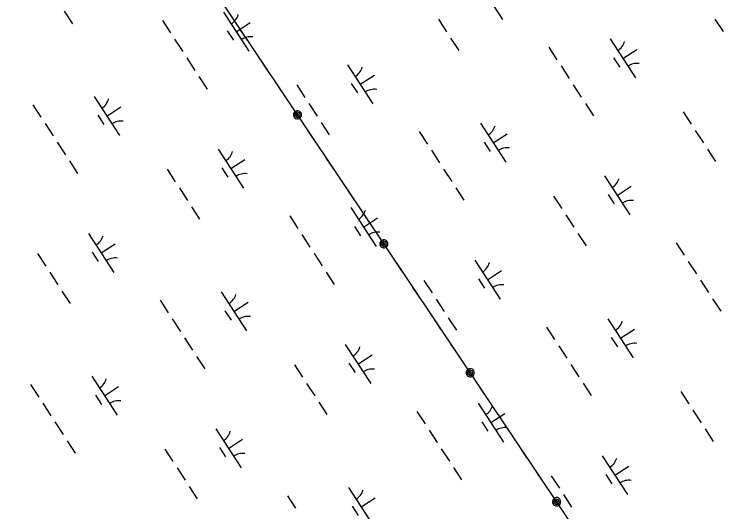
# Model space of a CAD drawing. Extents: x 3953924 to 3974542, y 193747 to 216192.
# Drawn here: x 3963624 to 3964394, y 207656 to 208191 of the extents above; entities that cross this region are included whole.
import ezdxf

# ---------------------------------------------------------------- set-up
doc = ezdxf.new("R2010")
doc.units = 0
doc.layers.add('V-UTIL-LINE', color=7, linetype='Continuous')
doc.layers.add('V-WETL-SWMP', color=7, linetype='Continuous')

msp = doc.modelspace()

# ---------------------------------------------------------------- linework, layer by layer
at = {"layer": 'V-UTIL-LINE'}
for points in [[(3969933.5, 199153.6), (3965324.75, 205998.56), (3961472.65, 211751.95)], [(3963876.96, 208160.92), (3963867.5, 208175.04)], [(3963897.55, 208130.17), (3963888.09, 208144.3)], [(3963918.13, 208099.43), (3963908.67, 208113.55)], [(3963929.05, 208083.13), (3963928.52, 208081.8), (3963929.65, 208082.07), (3963930.13, 208083.36), (3963929.18, 208084.48), (3963927.73, 208083.6), (3963927.22, 208081.31), (3963929.03, 208080.19), (3963931.34, 208080.96), (3963931.9, 208083.18), (3963931.09, 208085.26), (3963928.78, 208085.95), (3963926.4, 208084.56), (3963925.31, 208080.63), (3963926.55, 208079.39), (3963928.18, 208078.72), (3963929.93, 208078.72), (3963931.56, 208079.39), (3963932.8, 208080.64), (3963933.47, 208082.26), (3963933.46, 208084.02), (3963932.79, 208085.64), (3963931.55, 208086.88), (3963929.93, 208087.55), (3963928.17, 208087.55), (3963926.55, 208086.87), (3963925.31, 208085.63), (3963924.64, 208084.01), (3963924.64, 208082.25), (3963925.31, 208080.63)], [(3963949.29, 208052.89), (3963939.83, 208067.02)], [(3963969.87, 208022.15), (3963960.41, 208036.27)], [(3963990.46, 207991.4), (3963981, 208005.53)], [(3964011.04, 207960.66), (3964001.58, 207974.79)], [(3964021.96, 207944.37), (3964021.43, 207943.03), (3964022.56, 207943.3), (3964023.04, 207944.59), (3964022.09, 207945.71), (3964020.64, 207944.83), (3964020.13, 207942.54), (3964021.94, 207941.43), (3964024.25, 207942.19), (3964024.81, 207944.41), (3964024, 207946.5), (3964021.69, 207947.19), (3964019.31, 207945.79), (3964018.22, 207941.86), (3964019.46, 207940.62), (3964021.09, 207939.95), (3964022.84, 207939.95), (3964024.46, 207940.63), (3964025.7, 207941.87), (3964026.38, 207943.49), (3964026.37, 207945.25), (3964025.7, 207946.87), (3964024.46, 207948.11), (3964022.83, 207948.78), (3964021.08, 207948.78), (3964019.46, 207948.11), (3964018.22, 207946.86), (3964017.55, 207945.24), (3964017.55, 207943.48), (3964018.22, 207941.86)], [(3964042.2, 207914.13), (3964032.74, 207928.25)], [(3964062.78, 207883.38), (3964053.32, 207897.51)], [(3964083.37, 207852.64), (3964073.91, 207866.76)], [(3964103.95, 207821.89), (3964094.49, 207836.02)], [(3964114.87, 207805.6), (3964114.34, 207804.26), (3964115.47, 207804.53), (3964115.95, 207805.82), (3964115, 207806.94), (3964113.55, 207806.06), (3964113.04, 207803.77), (3964114.85, 207802.66), (3964117.16, 207803.43), (3964117.72, 207805.65), (3964116.91, 207807.73), (3964114.6, 207808.42), (3964112.22, 207807.02), (3964111.13, 207803.09), (3964112.37, 207801.85), (3964114, 207801.18), (3964115.75, 207801.19), (3964117.37, 207801.86), (3964118.61, 207803.1), (3964119.29, 207804.72), (3964119.28, 207806.48), (3964118.61, 207808.1), (3964117.37, 207809.34), (3964115.75, 207810.01), (3964113.99, 207810.01), (3964112.37, 207809.34), (3964111.13, 207808.1), (3964110.46, 207806.47), (3964110.46, 207804.72), (3964111.13, 207803.09)], [(3964135.11, 207775.36), (3964125.65, 207789.48)], [(3964155.69, 207744.61), (3964146.23, 207758.74)], [(3964176.28, 207713.87), (3964166.82, 207727.99)], [(3964196.86, 207683.12), (3964187.4, 207697.25)], [(3964207.78, 207666.83), (3964207.25, 207665.49), (3964208.39, 207665.76), (3964208.86, 207667.05), (3964207.91, 207668.17), (3964206.46, 207667.29), (3964205.95, 207665.01), (3964207.76, 207663.89), (3964210.07, 207664.66), (3964210.63, 207666.88), (3964209.82, 207668.96), (3964207.51, 207669.65), (3964205.13, 207668.26), (3964204.04, 207664.33), (3964205.28, 207663.09), (3964206.91, 207662.42), (3964208.66, 207662.42), (3964210.29, 207663.09), (3964211.53, 207664.33), (3964212.2, 207665.96), (3964212.19, 207667.71), (3964211.52, 207669.33), (3964210.28, 207670.57), (3964208.66, 207671.24), (3964206.9, 207671.24), (3964205.28, 207670.57), (3964204.04, 207669.33), (3964203.37, 207667.7), (3964203.37, 207665.95), (3964204.04, 207664.33)]]:
    msp.add_lwpolyline(points, dxfattribs=at)
at = {"layer": 'V-WETL-SWMP'}
for p, q in [((3964122.41, 208227.74), (3964149.69, 208185.83)), ((3963678.12, 208194.66), (3963686.85, 208181.25)), ((3963849.58, 208193.61), (3963876.86, 208151.7)), ((3963783.76, 208184.68), (3963792.49, 208171.27)), ((3964080.75, 208185.95), (3964089.48, 208172.54)), ((3964378.16, 208186.25), (3964386.89, 208172.84)), ((3963863.22, 208172.66), (3963878.31, 208182.48)), ((3963853.48, 208173.48), (3963860.03, 208163.42)), ((3963796.86, 208164.56), (3963805.59, 208151.15)), ((3964093.84, 208165.83), (3964102.57, 208152.42)), ((3964265.3, 208164.78), (3964292.58, 208122.87)), ((3964199.48, 208155.85), (3964208.21, 208142.44)), ((3964278.94, 208143.83), (3964294.02, 208153.65)), ((3963809.95, 208144.45), (3963818.68, 208131.04)), ((3964269.2, 208144.65), (3964275.75, 208134.59)), ((3963983.01, 208136.99), (3964010.28, 208095.09)), ((3964212.57, 208135.73), (3964221.3, 208122.32)), ((3963823.04, 208124.33), (3963831.77, 208110.93)), ((3963996.64, 208116.04), (3964011.73, 208125.86)), ((3963928.25, 208115.31), (3963936.98, 208101.91)), ((3963986.9, 208116.86), (3963993.45, 208106.8)), ((3964225.67, 208115.62), (3964234.39, 208102.21)), ((3963710.18, 208102.86), (3963737.46, 208060.96)), ((3963644.36, 208093.93), (3963653.09, 208080.52)), ((3963723.82, 208081.91), (3963738.9, 208091.73)), ((3963941.34, 208095.2), (3963950.07, 208081.79)), ((3964238.76, 208095.5), (3964247.49, 208082.09)), ((3964343.97, 208086.48), (3964352.69, 208073.07)), ((3963714.08, 208082.73), (3963720.63, 208072.67)), ((3963657.45, 208073.82), (3963666.18, 208060.41)), ((3963954.44, 208075.09), (3963963.16, 208061.68)), ((3964125.9, 208074.03), (3964153.17, 208032.13)), ((3964060.08, 208065.1), (3964068.8, 208051.69)), ((3964139.53, 208053.08), (3964154.62, 208062.9)), ((3964357.06, 208066.37), (3964365.79, 208052.96)), ((3963670.55, 208053.7), (3963679.28, 208040.29)), ((3964129.79, 208053.9), (3964136.34, 208043.84)), ((3963843.6, 208046.25), (3963870.88, 208004.34)), ((3964073.17, 208044.99), (3964081.9, 208031.58)), ((3964370.15, 208046.26), (3964378.88, 208032.85)), ((3963683.64, 208033.59), (3963692.37, 208020.18)), ((3963857.24, 208025.3), (3963872.33, 208035.12)), ((3963788.85, 208024.57), (3963797.57, 208011.16)), ((3963847.5, 208026.12), (3963854.05, 208016.06)), ((3964086.26, 208024.87), (3964094.99, 208011.46)), ((3964259.32, 208017.42), (3964286.59, 207975.51)), ((3964272.96, 207996.47), (3964288.04, 208006.29)), ((3963801.94, 208004.46), (3963810.67, 207991.05)), ((3964099.35, 208004.76), (3964108.08, 207991.35)), ((3964204.56, 207995.74), (3964213.29, 207982.33)), ((3964263.22, 207997.28), (3964269.76, 207987.23)), ((3963815.03, 207984.34), (3963823.76, 207970.93)), ((3963986.49, 207983.29), (3964013.77, 207941.38)), ((3964217.65, 207975.63), (3964226.38, 207962.22)), ((3963920.67, 207974.36), (3963929.4, 207960.95)), ((3964000.13, 207962.34), (3964015.22, 207972.16)), ((3963990.39, 207963.16), (3963996.94, 207953.1)), ((3963704.2, 207955.5), (3963731.47, 207913.6)), ((3963933.76, 207954.24), (3963942.49, 207940.83)), ((3964230.75, 207955.51), (3964239.48, 207942.1)), ((3963717.84, 207934.55), (3963732.92, 207944.37)), ((3964336.39, 207945.53), (3964345.12, 207932.12)), ((3963649.44, 207933.83), (3963658.17, 207920.42)), ((3963708.1, 207935.37), (3963714.64, 207925.31)), ((3963946.86, 207934.13), (3963955.59, 207920.72)), ((3964119.91, 207926.67), (3964147.19, 207884.77)), ((3964349.48, 207925.41), (3964358.21, 207912)), ((3963662.53, 207913.71), (3963671.26, 207900.3)), ((3963959.95, 207914.01), (3963968.68, 207900.61)), ((3964133.55, 207905.72), (3964148.64, 207915.54)), ((3964123.81, 207906.54), (3964130.36, 207896.48)), ((3964065.16, 207904.99), (3964073.89, 207891.59)), ((3964362.57, 207905.3), (3964371.3, 207891.89)), ((3963675.63, 207893.6), (3963684.36, 207880.19)), ((3963847.09, 207892.54), (3963874.36, 207850.64)), ((3963781.27, 207883.61), (3963790, 207870.2)), ((3964078.25, 207884.88), (3964086.98, 207871.47)), ((3964375.67, 207885.18), (3964384.39, 207871.77)), ((3963860.73, 207871.59), (3963875.81, 207881.41)), ((3963850.99, 207872.41), (3963857.53, 207862.35)), ((3963794.36, 207863.5), (3963803.09, 207850.09)), ((3964091.34, 207864.77), (3964100.07, 207851.36)), ((3964262.8, 207863.71), (3964290.08, 207821.81)), ((3964196.98, 207854.78), (3964205.71, 207841.37)), ((3964276.44, 207842.76), (3964291.53, 207852.58)), ((3963807.45, 207843.38), (3963816.18, 207829.97)), ((3964266.7, 207843.58), (3964273.25, 207833.52)), ((3963980.51, 207835.93), (3964007.79, 207794.02)), ((3964210.08, 207834.67), (3964218.8, 207821.26)), ((3963820.55, 207823.27), (3963829.27, 207809.86)), ((3963994.15, 207814.98), (3964009.23, 207824.8)), ((3963925.75, 207814.25), (3963934.48, 207800.84)), ((3963984.41, 207815.8), (3963990.95, 207805.74)), ((3964223.17, 207814.55), (3964231.9, 207801.14)), ((3963707.68, 207801.8), (3963734.96, 207759.9)), ((3963641.86, 207792.87), (3963650.59, 207779.46)), ((3963721.32, 207780.85), (3963736.41, 207790.67)), ((3963938.85, 207794.14), (3963947.57, 207780.73)), ((3964236.26, 207794.44), (3964244.99, 207781.03)), ((3964341.47, 207785.42), (3964350.2, 207772.01)), ((3963711.58, 207781.67), (3963718.13, 207771.61)), ((3963654.96, 207772.75), (3963663.68, 207759.34)), ((3963951.94, 207774.02), (3963960.67, 207760.61)), ((3964123.4, 207772.97), (3964150.68, 207731.06)), ((3964057.58, 207764.04), (3964066.31, 207750.63)), ((3964137.04, 207752.02), (3964152.12, 207761.84)), ((3964354.56, 207765.31), (3964363.29, 207751.9)), ((3963668.05, 207752.64), (3963676.78, 207739.23)), ((3964127.3, 207752.84), (3964133.84, 207742.78)), ((3963841.1, 207745.18), (3963868.38, 207703.28)), ((3964367.65, 207745.19), (3964376.38, 207731.78)), ((3964070.67, 207743.92), (3964079.4, 207730.51)), ((3963681.14, 207732.53), (3963689.87, 207719.12)), ((3963854.74, 207724.23), (3963869.83, 207734.05)), ((3963786.35, 207723.51), (3963795.08, 207710.1)), ((3963845, 207725.05), (3963851.55, 207714.99)), ((3964083.76, 207723.81), (3964092.49, 207710.4)), ((3964256.82, 207716.35), (3964284.1, 207674.45)), ((3963799.44, 207703.39), (3963808.17, 207689.98)), ((3964096.86, 207703.69), (3964105.59, 207690.29)), ((3964270.46, 207695.4), (3964285.54, 207705.22)), ((3964202.06, 207694.68), (3964210.79, 207681.27)), ((3964260.72, 207696.22), (3964267.26, 207686.16)), ((3963812.53, 207683.28), (3963821.26, 207669.87)), ((3963983.99, 207682.22), (3964011.27, 207640.32)), ((3963918.17, 207673.29), (3963926.9, 207659.88)), ((3963997.63, 207661.27), (3964012.72, 207671.09)), ((3964215.16, 207674.56), (3964223.89, 207661.15)), ((3963987.89, 207662.09), (3963994.44, 207652.03))]:
    msp.add_line(p, q, dxfattribs=at)
for centre, start, end in [((3963848.35, 208195.94), 302.29009, 343.83375), ((3963878.49, 208149.64), 82.29009, 123.83375), ((3964264.07, 208167.1), 302.29009, 343.83375), ((3964294.21, 208120.81), 82.29009, 123.83375), ((3963981.77, 208139.32), 302.29009, 343.83375), ((3964011.91, 208093.02), 82.29009, 123.83375), ((3963708.95, 208105.19), 302.29009, 343.83375), ((3963739.09, 208058.89), 82.29009, 123.83375), ((3964124.66, 208076.36), 302.29009, 343.83375), ((3964154.8, 208030.06), 82.29009, 123.83375), ((3963842.37, 208048.57), 302.29009, 343.83375), ((3963872.51, 208002.28), 82.29009, 123.83375), ((3964258.09, 208019.74), 302.29009, 343.83375), ((3964288.22, 207973.45), 82.29009, 123.83375), ((3963985.26, 207985.62), 302.29009, 343.83375), ((3963702.97, 207957.83), 302.29009, 343.83375), ((3964015.4, 207939.32), 82.29009, 123.83375), ((3963733.1, 207911.53), 82.29009, 123.83375), ((3964118.68, 207929), 302.29009, 343.83375), ((3964148.82, 207882.7), 82.29009, 123.83375), ((3963845.86, 207894.87), 302.29009, 343.83375), ((3963875.99, 207848.57), 82.29009, 123.83375), ((3964261.57, 207866.04), 302.29009, 343.83375), ((3964291.71, 207819.74), 82.29009, 123.83375), ((3963979.28, 207838.25), 302.29009, 343.83375), ((3964009.41, 207791.96), 82.29009, 123.83375), ((3963706.45, 207804.13), 302.29009, 343.83375), ((3963736.59, 207757.83), 82.29009, 123.83375), ((3964122.17, 207775.3), 302.29009, 343.83375), ((3964152.3, 207729), 82.29009, 123.83375), ((3963839.87, 207747.51), 302.29009, 343.83375), ((3963870.01, 207701.21), 82.29009, 123.83375), ((3964255.59, 207718.68), 302.29009, 343.83375), ((3964285.73, 207672.38), 82.29009, 123.83375), ((3963982.76, 207684.55), 302.29009, 343.83375)]:
    msp.add_arc(centre, 17.62, start, end, dxfattribs=at)

doc.saveas('drawing.dxf')
